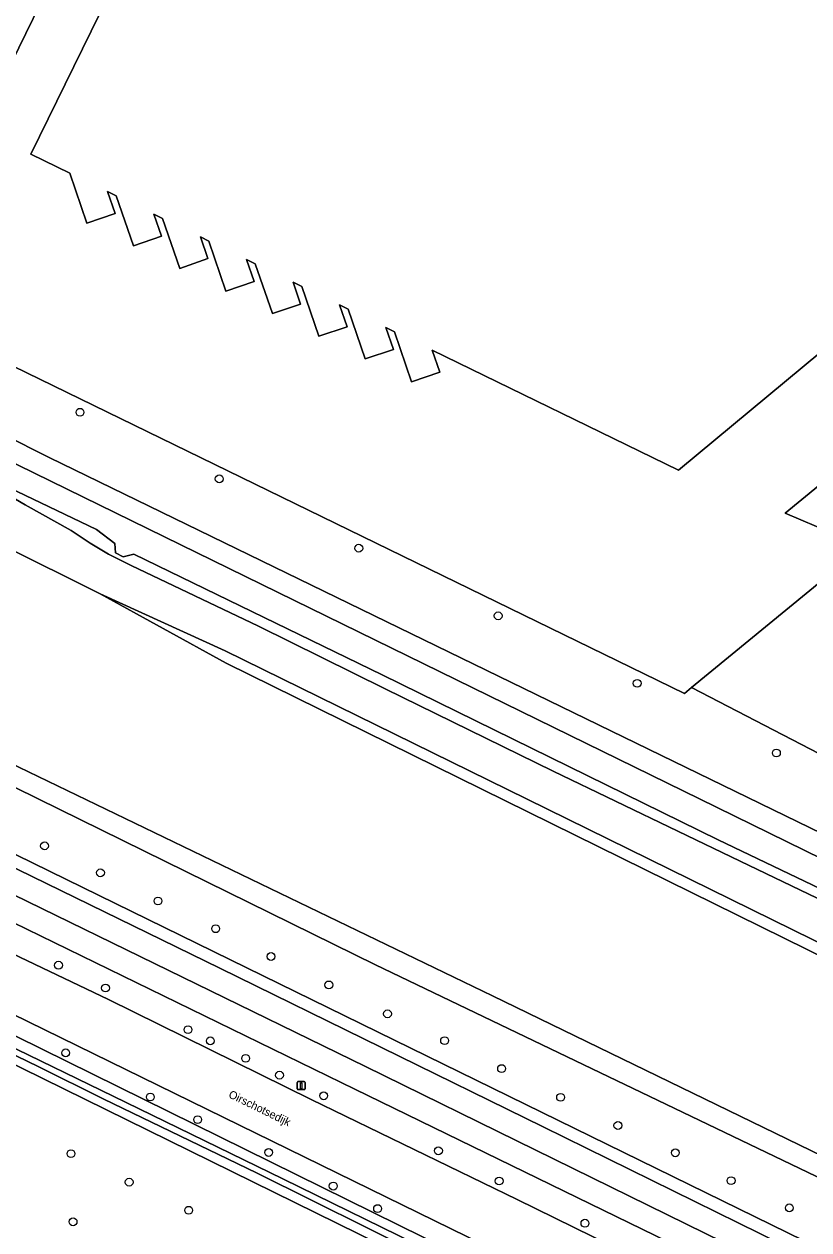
# Model space of a CAD drawing. Extents: x 156141 to 158132, y 385651 to 388333.
# Drawn here: x 156893.8 to 156991.8, y 386196.1 to 386346.8 of the extents above; entities that cross this region are included whole.
import ezdxf

# ---------------------------------------------------------------- set-up
doc = ezdxf.new("R2010")
doc.units = 0
for name, color, linetype in [('IMGEO_Berm_groen', 7, 'Continuous'), ('IMGEO_Boom', 7, 'Continuous'), ('IMGEO_Erf', 7, 'Continuous'), ('IMGEO_Fietspad_gesloten', 7, 'Continuous'), ('IMGEO_Grasland_overig', 7, 'Continuous'), ('IMGEO_Groenvoorziening', 7, 'Continuous'), ('IMGEO_Hek', 7, 'Continuous'), ('IMGEO_Lichtmast', 7, 'Continuous'), ('IMGEO_Loofbos', 7, 'Continuous'), ('IMGEO_Oever', 7, 'Continuous'), ('IMGEO_Openbare_ruimte_label', 7, 'Continuous'), ('IMGEO_Pand', 7, 'Continuous'), ('IMGEO_Rijbaan_lokaal_gesloten', 7, 'Continuous'), ('IMGEO_Sloot', 7, 'Continuous'), ('IMGEO_Voetpad_open', 7, 'Continuous'), ('IMGEO_Waterloop', 7, 'Continuous')]:
    doc.layers.add(name, color=color, linetype=linetype)

msp = doc.modelspace()

# ---------------------------------------------------------------- linework, layer by layer
at = {"layer": 'IMGEO_Berm_groen'}
for points in [[(156439.93, 386459.43), (156478.08, 386440.66), (156748.12, 386308.63), (156804.27, 386281.19), (156846.28, 386260.73), (156890.66, 386238.9), (156936.44, 386216.54), (157000.04, 386185.31), (157015.75, 386178.18)], [(157014.71, 386175.6), (157000, 386182.1), (156998.79, 386182.7), (156935.1, 386213.72), (156888.97, 386236.22), (156845.86, 386257.32), (156802.24, 386278.71), (156746.83, 386305.79), (156476.91, 386437.66), (156454.28, 386448.77), (156440.3, 386455.67)], [(156957.27, 386191.33), (156837.43, 386250), (156742.53, 386296.33), (156535.86, 386397.24)], [(156614.76, 386366.1), (156674.13, 386337.24), (156685.25, 386331.63), (156700.19, 386324.34), (156714.3, 386317.45), (156736.53, 386306.59), (156745.28, 386302.37), (156755.14, 386297.61), (156775.3, 386287.81), (156799.3, 386276.04), (156839.62, 386256.24), (156852.56, 386250), (156864.99, 386244), (156882.15, 386235.51), (156904.35, 386224.95), (156929.66, 386212.45), (156955.39, 386199.94), (156988.53, 386183.66)], [(156666.27, 386329.93), (156666.29, 386329.98), (156666.83, 386330.54), (156667.9, 386330.78), (156670.86, 386329.85), (156690.84, 386319.44), (156714.79, 386307.37), (156743.23, 386293.2), (156761.56, 386284.29), (156880.06, 386226.6), (156969.14, 386182.65)], [(157000, 386188.81), (156997.82, 386189.87), (156996.45, 386190.43), (156992.57, 386192.32), (156988.39, 386194.35), (156958.65, 386209.02), (156918.24, 386228.86), (156874.88, 386250)]]:
    msp.add_lwpolyline(points, dxfattribs=at)
at = {"layer": 'IMGEO_Boom'}
for centre in [(156900.78, 386298.29), (156918.17, 386289.97), (156935.6, 386281.31), (156953.01, 386272.86), (156970.38, 386264.43), (156987.77, 386255.73), (156896.35, 386244.12), (156903.33, 386240.76), (156910.52, 386237.24), (156917.73, 386233.77), (156898.09, 386229.21), (156924.64, 386230.3), (156903.97, 386226.36), (156931.86, 386226.75), (156939.19, 386223.14), (156914.27, 386221.16), (156917.06, 386219.76), (156946.32, 386219.79), (156898.98, 386218.26), (156921.47, 386217.58), (156953.44, 386216.3), (156925.7, 386215.47), (156909.57, 386212.75), (156931.21, 386212.9), (156960.81, 386212.71), (156915.48, 386209.92), (156967.97, 386209.19), (156899.65, 386205.67), (156924.35, 386205.82), (156945.55, 386206.03), (156975.15, 386205.78), (156906.92, 386202.11), (156953.13, 386202.25), (156982.11, 386202.3), (156932.41, 386201.62), (156914.35, 386198.6), (156937.95, 386198.81), (156989.38, 386198.9), (156899.91, 386197.16), (156963.85, 386196.98)]:
    msp.add_circle(centre, 0.489, dxfattribs=at)
at = {"layer": 'IMGEO_Erf'}
for points in [[(156467.27, 386511.43), (156654.66, 386420.01), (156654.6, 386419.89), (156819.39, 386339.6), (156839.51, 386329.8), (156877.29, 386311.4), (156965.31, 386491.61), (156966.64, 386494.22), (156968.44, 386496.63), (156970.4, 386498.96), (156972.53, 386501.02), (156974.9, 386502.92), (156977.41, 386504.45), (156980.02, 386506.02), (156982.74, 386507.19), (156986.18, 386508.22), (156981.22, 386514.25), (156978.47, 386517.59), (156958.79, 386541.51), (156951.16, 386550.77), (156944.36, 386559.04), (156934.05, 386571.56), (156837.85, 386688.1)], [(156993.9, 386498.84), (156987.59, 386506.51), (156986.18, 386508.22), (156982.74, 386507.19), (156980.02, 386506.02), (156977.41, 386504.45), (156974.9, 386502.92), (156972.53, 386501.02), (156970.4, 386498.96), (156968.44, 386496.63), (156966.64, 386494.22), (156965.31, 386491.61), (156877.29, 386311.4), (156976.29, 386263.17), (156977.15, 386263.89), (156998.63, 386281.54), (156988.88, 386285.67), (157047.4, 386333.71)], [(157022.13, 386329.74), (156975.52, 386291.04), (156944.78, 386306.05), (156945.72, 386303.32), (156942.2, 386302.11), (156940.06, 386308.35), (156938.99, 386308.88), (156939.92, 386306.15), (156936.41, 386304.95), (156934.26, 386311.19), (156933.19, 386311.71), (156934.13, 386308.98), (156930.62, 386307.78), (156928.47, 386314.02), (156927.39, 386314.54), (156928.33, 386311.81), (156924.81, 386310.61), (156922.66, 386316.85), (156921.59, 386317.38), (156922.53, 386314.64), (156919.01, 386313.43), (156916.87, 386319.68), (156915.81, 386320.2), (156916.74, 386317.48), (156913.23, 386316.27), (156911.08, 386322.51), (156910.02, 386323.02), (156910.96, 386320.29), (156907.45, 386319.08), (156905.3, 386325.33), (156904.23, 386325.85), (156905.17, 386323.13), (156901.65, 386321.92), (156899.5, 386328.16), (156894.65, 386330.53), (156960.26, 386464.36)], [(156998.63, 386281.54), (156977.15, 386263.89), (157000, 386252.1)]]:
    msp.add_lwpolyline(points, dxfattribs=at)
at = {"layer": 'IMGEO_Fietspad_gesloten'}
msp.add_lwpolyline([(156748.12, 386308.63), (156746.83, 386305.79), (156802.24, 386278.71), (156845.86, 386257.32), (156888.97, 386236.22), (156935.1, 386213.72), (156998.79, 386182.7), (157000.04, 386185.31), (156936.44, 386216.54), (156890.66, 386238.9), (156846.28, 386260.73), (156804.27, 386281.19)], close=True, dxfattribs=at)
at = {"layer": 'IMGEO_Grasland_overig'}
msp.add_lwpolyline([(156953.91, 386186.63), (156825.09, 386250), (156773.09, 386275.04), (156725.27, 386298.7), (156709.29, 386306.75), (156691.43, 386315.71), (156687.35, 386317.63), (156665.95, 386328.26), (156662.99, 386329.73), (156648.87, 386336.74), (156637.95, 386342.17), (156625.35, 386349.27), (156598.54, 386363.27)], dxfattribs=at)
at = {"layer": 'IMGEO_Groenvoorziening'}
for points in [[(157165.3, 386154.9), (157174.32, 386150.33), (157189.71, 386159.21), (157185.05, 386163.19), (157127.23, 386195.07), (157106.49, 386206.51), (157053.42, 386226.12), (157051.11, 386226.97), (157039.19, 386231.88), (157004.07, 386250), (157000, 386252.1), (156977.15, 386263.89), (156976.29, 386263.17), (156877.29, 386311.4), (156839.51, 386329.8), (156819.39, 386339.6), (156654.6, 386419.89)], [(156634.98, 386400.55), (156635.12, 386401.73), (156635.48, 386402.41), (156636.24, 386403.19), (156637.43, 386403.27), (156639.54, 386402.52), (156649.07, 386398.9), (156657.64, 386396.07), (156661, 386394.56), (156669.9, 386390.49), (156690.28, 386380.52), (156726.8, 386362.78), (156726.37, 386360.59), (156727.13, 386360.21), (156727.74, 386359.91), (156729.99, 386360.64), (156741.03, 386356.04), (156817.52, 386318.34), (156903.3, 386275.62), (156918.93, 386268.5), (156956.55, 386250), (157000, 386228.64), (157031.36, 386213.22), (157074.78, 386191.48)], [(156799.39, 386341.54), (156810.52, 386335.96), (156823.08, 386329.73), (156833.71, 386324.21), (156851.57, 386315.37), (156864.58, 386308.77), (156879.6, 386301.33), (156896.93, 386292.64), (156971.78, 386256.2), (157013.65, 386235.83)], [(157007.86, 386230.37), (156983.26, 386242.23), (156959.87, 386253.46), (156938.89, 386263.74), (156923.09, 386271.59), (156907.17, 386279.13), (156904.35, 386280.55), (156902.06, 386281.92), (156899.69, 386283.5), (156893.93, 386286.74), (156892.01, 386287.84), (156889.99, 386288.92), (156887.47, 386290.42), (156883.92, 386292.1), (156877.74, 386295.08), (156876.44, 386295.62), (156874.1, 386296.73), (156848.63, 386309.02), (156825.28, 386320.58), (156803.17, 386331.33)]]:
    msp.add_lwpolyline(points, dxfattribs=at)
at = {"layer": 'IMGEO_Hek'}
for points in [[(156976.29, 386263.17), (156877.29, 386311.4), (156839.51, 386329.8), (156819.39, 386339.6), (156654.6, 386419.89)], [(156977.15, 386263.89), (156976.29, 386263.17)], [(157000, 386252.1), (156977.15, 386263.89)]]:
    msp.add_lwpolyline(points, dxfattribs=at)
at = {"layer": 'IMGEO_Lichtmast'}
for p, q in [((156928, 386214.67), (156928.79, 386214.67)), ((156928.79, 386214.67), (156928, 386214.67)), ((156927.9, 386213.77), (156927.9, 386214.57)), ((156927.9, 386214.57), (156927.9, 386213.77)), ((156928.79, 386213.67), (156928, 386213.67)), ((156928, 386213.67), (156928.79, 386213.67)), ((156928.89, 386214.57), (156928.89, 386213.77)), ((156928.89, 386213.77), (156928.89, 386214.57))]:
    msp.add_line(p, q, dxfattribs=at)
msp.add_lwpolyline([(156928.32, 386214.54), (156928.47, 386214.54), (156928.47, 386213.79), (156928.32, 386213.79), (156928.32, 386214.54)], dxfattribs=at)
for centre, start, end in [((156928, 386214.57), 90, 180), ((156928, 386214.57), 90, 180), ((156928.79, 386214.57), 0, 90), ((156928.79, 386214.57), 360, 90), ((156928, 386213.77), 180, 270), ((156928, 386213.77), 180, 270), ((156928.79, 386213.77), 270, 0), ((156928.79, 386213.77), 270, 0)]:
    msp.add_arc(centre, 0.1, start, end, dxfattribs=at)
at = {"layer": 'IMGEO_Loofbos'}
for points in [[(156441.01, 386463.8), (156479.51, 386444.91), (156513.81, 386428.04), (156540.12, 386415.26), (156546.07, 386412.38), (156571.02, 386399.96), (156633.35, 386369.63), (156663.58, 386354.86), (156696.62, 386338.78), (156728.15, 386323.33), (156794.45, 386290.97), (156816.86, 386279.93), (156878.47, 386250), (156993.26, 386193.78), (156997.02, 386191.93), (156998.62, 386191.17), (157000, 386190.5)], [(157124.57, 386157.7), (157117.99, 386147.73), (157087.44, 386163.38), (157050.23, 386178.35), (157034.32, 386182.49), (157015.46, 386191.95), (157000, 386199.36), (156937.68, 386229.26), (156895.56, 386250), (156862.26, 386266.39), (156787.83, 386302.1), (156752.69, 386319.23)]]:
    msp.add_lwpolyline(points, dxfattribs=at)
at = {"layer": 'IMGEO_Oever'}
for points in [[(156369.37, 386548.15), (156375.83, 386542.6), (156377.09, 386541.78), (156394.59, 386533.14), (156429.81, 386515.83), (156471.12, 386494.85), (156473.14, 386494.28), (156505.36, 386478.31), (156540.44, 386461.36), (156560.01, 386451.66), (156584.71, 386439.44), (156621.19, 386421.87), (156656.79, 386404.96), (156660.4, 386403.79), (156663.39, 386402.99), (156690.51, 386390.35), (156735.29, 386368.52), (156767.35, 386353.29), (156978.16, 386250), (157000, 386239.3)], [(157022.75, 386224.65), (156980.5, 386244.88), (156938.53, 386265.49), (156907.52, 386280.57), (156906.17, 386280.24), (156905.23, 386280.71), (156905.14, 386281.88), (156902.84, 386283.66), (156884.99, 386292.19), (156833.57, 386317.99), (156795.35, 386336.54), (156757.55, 386355.47), (156748.98, 386359.31), (156721.76, 386372.84), (156683.78, 386391.25), (156660.59, 386401.7), (156641.58, 386408.96), (156628.88, 386414.53), (156592.21, 386433.17)], [(157030.14, 386188.01), (157000.91, 386201.78), (156952.29, 386225.38), (156882.22, 386259.2), (156840.44, 386280.09), (156803.91, 386296.77), (156753.89, 386322.15), (156731.68, 386333.11), (156693.37, 386356.34), (156659.32, 386380.34), (156643.83, 386391.75)], [(157013.65, 386235.83), (156971.78, 386256.2), (156896.93, 386292.64), (156879.6, 386301.33), (156864.58, 386308.77), (156851.57, 386315.37), (156833.71, 386324.21), (156823.08, 386329.73), (156810.52, 386335.96), (156799.39, 386341.54), (156791.85, 386345.17), (156785.24, 386348.63), (156775.76, 386353.83), (156766.16, 386358.08), (156761.05, 386361.19), (156751.74, 386365.56), (156743.29, 386369.94), (156733.36, 386374.77), (156729.59, 386376.46), (156726.2, 386378.66), (156720.61, 386381.31), (156715.79, 386383.47), (156708.17, 386386.96)], [(156969.14, 386182.65), (156880.06, 386226.6), (156761.56, 386284.29), (156743.23, 386293.2), (156714.79, 386307.37), (156690.84, 386319.44), (156670.86, 386329.85), (156667.9, 386330.78), (156666.83, 386330.54), (156666.29, 386329.98), (156666.27, 386329.93), (156665.93, 386329.14), (156665.95, 386328.26), (156687.35, 386317.63), (156691.43, 386315.71), (156709.29, 386306.75), (156725.27, 386298.7), (156773.09, 386275.04), (156825.09, 386250), (156953.91, 386186.63)], [(156803.17, 386331.33), (156825.28, 386320.58), (156848.63, 386309.02), (156874.1, 386296.73), (156876.44, 386295.62), (156877.74, 386295.08), (156883.92, 386292.1), (156887.47, 386290.42), (156889.99, 386288.92), (156892.01, 386287.84), (156893.93, 386286.74), (156899.69, 386283.5), (156902.06, 386281.92), (156904.35, 386280.55), (156907.17, 386279.13), (156923.09, 386271.59), (156938.89, 386263.74), (156959.87, 386253.46), (156983.26, 386242.23), (157007.86, 386230.37)], [(156752.69, 386319.23), (156787.83, 386302.1), (156862.26, 386266.39), (156895.56, 386250), (156937.68, 386229.26), (157000, 386199.36), (157015.46, 386191.95), (157034.32, 386182.49), (157050.23, 386178.35), (157087.44, 386163.38), (157117.99, 386147.73), (157124.57, 386157.7)], [(157074.78, 386191.48), (157031.36, 386213.22), (157000, 386228.64), (156956.55, 386250), (156918.93, 386268.5), (156903.3, 386275.62), (156919.04, 386266.93), (157006.16, 386224.03), (157077.77, 386188.94)], [(156803.66, 386262.08), (156834.14, 386247.41), (156852.73, 386238.5), (156876.41, 386226.65), (156891.37, 386219.45), (156904.93, 386212.84), (156926.12, 386202.51), (156944.66, 386193.43)], [(156943.61, 386192.96), (156922.83, 386203.28), (156903.75, 386212.49), (156895.54, 386216.55), (156874.11, 386226.95), (156827.24, 386249.65), (156808.74, 386258.76)]]:
    msp.add_lwpolyline(points, dxfattribs=at)
at = {"layer": 'IMGEO_Pand'}
msp.add_lwpolyline([(156960.26, 386464.36), (156894.65, 386330.53), (156899.5, 386328.16), (156901.65, 386321.92), (156905.17, 386323.13), (156904.23, 386325.85), (156905.3, 386325.33), (156907.45, 386319.08), (156910.96, 386320.29), (156910.02, 386323.02), (156911.08, 386322.51), (156913.23, 386316.27), (156916.74, 386317.48), (156915.81, 386320.2), (156916.87, 386319.68), (156919.01, 386313.43), (156922.53, 386314.64), (156921.59, 386317.38), (156922.66, 386316.85), (156924.81, 386310.61), (156928.33, 386311.81), (156927.39, 386314.54), (156928.47, 386314.02), (156930.62, 386307.78), (156934.13, 386308.98), (156933.19, 386311.71), (156934.26, 386311.19), (156936.41, 386304.95), (156939.92, 386306.15), (156938.99, 386308.88), (156940.06, 386308.35), (156942.2, 386302.11), (156945.72, 386303.32), (156944.78, 386306.05), (156975.52, 386291.04), (157022.13, 386329.74)], dxfattribs=at)
msp.add_lwpolyline([(157058.14, 386320.65), (157053.34, 386326.49), (157047.4, 386333.71), (156988.88, 386285.67), (156998.63, 386281.54), (157000.88, 386280.58), (157003.09, 386282.39), (157006.49, 386278.21)], close=True, dxfattribs=at)
at = {"layer": 'IMGEO_Rijbaan_lokaal_gesloten'}
for points in [[(156929.66, 386212.45), (156904.35, 386224.95), (156882.15, 386235.51), (156864.99, 386244), (156852.56, 386250), (156839.62, 386256.24), (156799.3, 386276.04), (156775.3, 386287.81), (156755.14, 386297.61), (156745.28, 386302.37), (156742.53, 386296.33), (156837.43, 386250), (156957.27, 386191.33), (156982.2, 386179.08), (156985.66, 386177.37), (157000, 386170.33), (157038.96, 386151.18)], [(157007.92, 386174.14), (157000, 386178.02), (156988.53, 386183.66), (156955.39, 386199.94), (156929.66, 386212.45)]]:
    msp.add_lwpolyline(points, dxfattribs=at)
at = {"layer": 'IMGEO_Sloot'}
for points in [[(156944.66, 386193.43), (156926.12, 386202.51), (156904.93, 386212.84), (156891.37, 386219.45), (156876.41, 386226.65), (156852.73, 386238.5), (156834.14, 386247.41), (156803.66, 386262.08)], [(156808.74, 386258.76), (156827.24, 386249.65), (156874.11, 386226.95), (156895.54, 386216.55), (156903.75, 386212.49), (156922.83, 386203.28), (156943.61, 386192.96)]]:
    msp.add_lwpolyline(points, dxfattribs=at)
at = {"layer": 'IMGEO_Voetpad_open'}
for points in [[(157000, 386190.5), (156998.62, 386191.17), (156997.02, 386191.93), (156993.26, 386193.78), (156878.47, 386250), (156816.86, 386279.93), (156794.45, 386290.97), (156728.15, 386323.33), (156696.62, 386338.78), (156663.58, 386354.86), (156633.35, 386369.63), (156571.02, 386399.96), (156546.07, 386412.38), (156540.12, 386415.26), (156513.81, 386428.04), (156479.51, 386444.91), (156441.01, 386463.8)], [(156613.05, 386377.82), (156629.2, 386369.96), (156657.68, 386355.9), (156681.2, 386344.37), (156707.43, 386331.66), (156736.57, 386317.36), (156749.3, 386311.2), (156761.54, 386305.28), (156801.07, 386285.74), (156829.97, 386271.61), (156873.92, 386250.47), (156874.88, 386250), (156918.24, 386228.86), (156958.65, 386209.02), (156988.39, 386194.35)]]:
    msp.add_lwpolyline(points, dxfattribs=at)
at = {"layer": 'IMGEO_Waterloop'}
for points in [[(156592.21, 386433.17), (156628.88, 386414.53), (156641.58, 386408.96), (156660.59, 386401.7), (156683.78, 386391.25), (156721.76, 386372.84), (156748.98, 386359.31), (156757.55, 386355.47), (156795.35, 386336.54), (156833.57, 386317.99), (156884.99, 386292.19), (156902.84, 386283.66), (156905.14, 386281.88), (156905.23, 386280.71), (156906.17, 386280.24), (156907.52, 386280.57), (156938.53, 386265.49), (156980.5, 386244.88), (157022.75, 386224.65)], [(157000, 386239.3), (156978.16, 386250), (156767.35, 386353.29), (156735.29, 386368.52), (156690.51, 386390.35), (156663.39, 386402.99), (156660.4, 386403.79), (156656.79, 386404.96), (156621.19, 386421.87)], [(157006.16, 386224.03), (156919.04, 386266.93), (156903.3, 386275.62), (156817.52, 386318.34), (156741.03, 386356.04)], [(156803.91, 386296.77), (156840.44, 386280.09), (156882.22, 386259.2), (156952.29, 386225.38), (157000.91, 386201.78)]]:
    msp.add_lwpolyline(points, dxfattribs=at)

# ---------------------------------------------------------------- texts
at = {"layer": 'IMGEO_Openbare_ruimte_label'}
msp.add_text('Oirschotsedijk', height=1, rotation=333.9728, dxfattribs=at).set_placement((156919.24, 386212.75))

doc.saveas('drawing.dxf')
